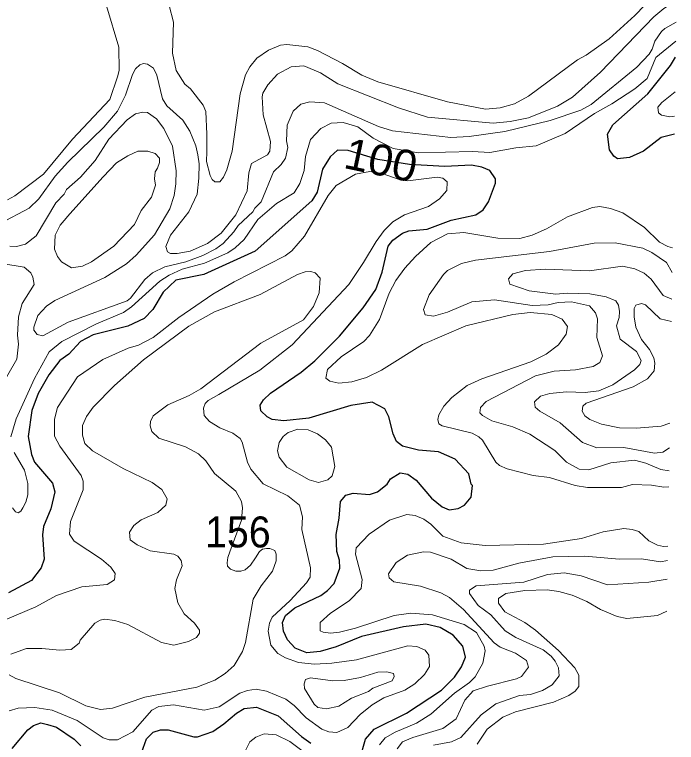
# Model space of a CAD drawing. Extents: x 673.6 to 698.9, y 7012 to 7040.1.
# Drawn here: x 696.916 to 698.628, y 7020.972 to 7022.853 of the extents above; entities that cross this region are included whole.
import ezdxf
from ezdxf.enums import TextEntityAlignment as Align

# ---------------------------------------------------------------- set-up
doc = ezdxf.new("R2010")
doc.units = 0
doc.header["$LTSCALE"] = 0.032
doc.layers.add('1', color=7, linetype='Continuous', lineweight=25)
doc.layers.add('2', color=7, linetype='Continuous', lineweight=13)
doc.layers.add('21', color=7, linetype='Continuous')
doc.layers.add('61', color=7, linetype='Continuous')

msp = doc.modelspace()

# ---------------------------------------------------------------- linework, layer by layer
at = {"layer": '1'}
for points in [[(698.6221, 7022.5438), (698.5884, 7022.5356), (698.5423, 7022.5007), (698.5057, 7022.4841), (698.4749, 7022.4808), (698.4656, 7022.4875), (698.4544, 7022.5037), (698.4495, 7022.5443), (698.4628, 7022.568), (698.5532, 7022.6485), (698.6123, 7022.7215), (698.6252, 7022.7429)], [(697.9793, 7021.2775), (697.9218, 7021.271), (697.8134, 7021.2455), (697.748, 7021.2194), (697.7066, 7021.2074), (697.6721, 7021.2037), (697.6417, 7021.216), (697.6218, 7021.2374), (697.6114, 7021.2592), (697.6088, 7021.2818), (697.6168, 7021.3004), (697.6413, 7021.3201), (697.7079, 7021.3522), (697.7257, 7021.3649), (697.7423, 7021.3829), (697.7575, 7021.4226), (697.7566, 7021.4432), (697.7492, 7021.4653), (697.7477, 7021.5097), (697.7558, 7021.552), (697.7593, 7021.5948), (697.7725, 7021.6112), (697.7917, 7021.616), (697.8343, 7021.6129), (697.8544, 7021.6195), (697.8794, 7021.6395), (697.8879, 7021.6537), (697.9129, 7021.6686), (697.9333, 7021.6653), (697.9547, 7021.6498), (697.9939, 7021.6034), (698.0219, 7021.5807), (698.0399, 7021.5736), (698.0631, 7021.577), (698.0794, 7021.5857), (698.097, 7021.6056), (698.1003, 7021.6359), (698.097, 7021.6395), (698.0906, 7021.666), (698.0558, 7021.704), (698.0122, 7021.7229), (697.9602, 7021.7276), (697.9195, 7021.7374), (697.904, 7021.7502), (697.8953, 7021.7699), (697.884, 7021.8133), (697.8737, 7021.8339), (697.8411, 7021.8517), (697.7854, 7021.8429), (697.6774, 7021.8101), (697.6122, 7021.8036), (697.5827, 7021.8068), (697.5693, 7021.8138), (697.553, 7021.829), (697.5513, 7021.8434), (697.5595, 7021.8577), (697.5784, 7021.8752), (697.6573, 7021.9287), (697.6928, 7021.9582), (697.7566, 7022.0221), (697.8177, 7022.0955), (697.8505, 7022.1424), (697.867, 7022.1873), (697.8823, 7022.2545), (697.8939, 7022.2702), (697.919, 7022.2881), (697.9357, 7022.2941), (697.983, 7022.2984), (698.0451, 7022.322), (698.1091, 7022.3355), (698.1281, 7022.3484), (698.1414, 7022.3692), (698.16, 7022.4179), (698.16, 7022.4288), (698.1447, 7022.4499), (698.124, 7022.4592), (698.0978, 7022.4642), (698.0291, 7022.461), (697.937, 7022.4659), (697.8554, 7022.4789), (697.7788, 7022.5023), (697.7515, 7022.5025), (697.7326, 7022.486), (697.7125, 7022.4539), (697.6984, 7022.3939), (697.6851, 7022.3722), (697.5387, 7022.2417), (697.4058, 7022.1816), (697.3335, 7022.1666), (697.3009, 7022.1357), (697.2734, 7022.0912), (697.2515, 7022.0676), (697.209, 7022.0477), (697.1198, 7022.0253), (697.087, 7022.0081)], [(697.087, 7022.0081), (697.0562, 7021.9759), (697.0331, 7021.9591), (697.0045, 7021.9223), (696.9775, 7021.8738), (696.9606, 7021.8302)], [(696.9606, 7021.8302), (696.9514, 7021.7631), (696.9601, 7021.7164), (696.9681, 7021.6964), (697.0144, 7021.6418), (697.0202, 7021.6198), (697.01, 7021.5759), (696.9915, 7021.5298), (696.9884, 7021.5084), (696.9925, 7021.4453), (696.9853, 7021.4234), (696.9604, 7021.3902), (696.9009, 7021.3587)], [(698.0716, 7021.1678), (698.0819, 7021.1927), (698.0756, 7021.2206), (698.05, 7021.2496), (698.0163, 7021.2693), (697.9793, 7021.2775)], [(697.8093, 7020.9288), (697.8233, 7020.9801), (697.8463, 7021.0064), (697.9298, 7021.0473), (698.0197, 7021.1069), (698.0539, 7021.1404), (698.0716, 7021.1678)], [(697.2275, 7020.8966), (697.2577, 7020.9813), (697.2743, 7020.9989), (697.2932, 7021.0043), (697.3137, 7021.0047), (697.3795, 7020.9867), (697.3893, 7020.9869), (697.4293, 7021.0005), (697.4574, 7021.0197), (697.4897, 7021.0475), (697.5103, 7021.0597), (697.5421, 7021.0636), (697.5978, 7021.0411), (697.6581, 7020.9873), (697.6827, 7020.97)], [(696.9098, 7020.9567), (696.9503, 7021.0043), (696.9654, 7021.0161), (696.9842, 7021.0225), (697.0015, 7021.0187), (697.0245, 7021.0113), (697.0703, 7020.9805), (697.088, 7020.9633)]]:
    msp.add_lwpolyline(points, dxfattribs=at)
at = {"layer": '2'}
for points in [[(697.1541, 7022.8762), (697.1856, 7022.7692), (697.1865, 7022.7084), (697.1821, 7022.6925), (697.1624, 7022.6335), (697.0658, 7022.5309), (696.991, 7022.4409), (696.9174, 7022.3849), (696.8983, 7022.3748)], [(698.5458, 7022.8778), (698.5203, 7022.8507), (698.4538, 7022.7907), (698.394, 7022.7483), (698.372, 7022.736), (698.2453, 7022.6423), (698.209, 7022.6224), (698.172, 7022.6122), (698.1342, 7022.6089), (698.0357, 7022.6281), (697.8552, 7022.6793), (697.8142, 7022.6964), (697.7638, 7022.7273), (697.6997, 7022.7602), (697.6745, 7022.7699), (697.6203, 7022.7763), (697.6037, 7022.7739), (697.5726, 7022.7612), (697.5427, 7022.7405), (697.525, 7022.7181), (697.5133, 7022.6973), (697.4994, 7022.6482), (697.4789, 7022.5004), (697.4653, 7022.4522), (697.4568, 7022.4331), (697.447, 7022.4214), (697.4341, 7022.4207), (697.4268, 7022.4272), (697.4218, 7022.4372), (697.4124, 7022.474), (697.4132, 7022.4994), (697.4131, 7022.5439), (697.4106, 7022.6024), (697.4041, 7022.6192), (697.371, 7022.6616), (697.3562, 7022.6733), (697.3343, 7022.7086), (697.3248, 7022.7536), (697.3269, 7022.834), (697.3156, 7022.8764)], [(697.5587, 7022.594), (697.5562, 7022.6404), (697.5583, 7022.65), (697.5707, 7022.672), (697.596, 7022.6989), (697.6317, 7022.7182), (697.6641, 7022.7206), (697.7073, 7022.7029), (697.7523, 7022.6747), (697.9091, 7022.612), (697.9835, 7022.5884), (698.1533, 7022.5727), (698.1979, 7022.5768), (698.2453, 7022.5866), (698.3196, 7022.6163), (698.3585, 7022.6395), (698.4308, 7022.7044), (698.5688, 7022.8474), (698.5947, 7022.869), (698.6275, 7022.8901)], [(698.6267, 7022.8334), (698.5977, 7022.8177), (698.5889, 7022.8099), (698.5714, 7022.7845), (698.5647, 7022.764), (698.557, 7022.7514), (698.5253, 7022.7175), (698.4072, 7022.621), (698.3805, 7022.606), (698.3012, 7022.5792), (698.1836, 7022.5514), (698.0914, 7022.5382), (698.0442, 7022.5357), (697.8936, 7022.553), (697.8572, 7022.564), (697.718, 7022.6252), (697.6795, 7022.6277), (697.6562, 7022.6218), (697.6369, 7022.6033), (697.6215, 7022.5672), (697.6194, 7022.5272), (697.6227, 7022.5095), (697.6169, 7022.4823), (697.606, 7022.4655), (697.5854, 7022.4467), (697.5538, 7022.3691), (697.5375, 7022.3529), (697.532, 7022.3431), (697.4941, 7022.3084), (697.483, 7022.2917), (697.4556, 7022.2617), (697.4368, 7022.2476), (697.4029, 7022.2304), (697.3592, 7022.2142), (697.3052, 7022.2011), (697.2727, 7022.1856), (697.2535, 7022.1689), (697.2159, 7022.1199), (697.2073, 7022.1136), (697.0552, 7022.0587), (696.9897, 7022.023), (696.975, 7022.0264), (696.9664, 7022.0376), (696.9662, 7022.0451), (696.9767, 7022.0751), (696.999, 7022.0996), (697.0205, 7022.1139), (697.1501, 7022.1737), (697.2057, 7022.2094), (697.231, 7022.2311), (697.2779, 7022.2844), (697.3181, 7022.3516), (697.3286, 7022.3857), (697.3334, 7022.4162), (697.3342, 7022.4494), (697.325, 7022.513), (697.3023, 7022.5592), (697.283, 7022.5836), (697.2603, 7022.5999), (697.2477, 7022.6013), (697.2292, 7022.5969), (697.2076, 7022.5815), (697.1599, 7022.5317), (697.1243, 7022.476), (697.0865, 7022.433), (697.0509, 7022.4008), (697.0448, 7022.3894), (697.0231, 7022.3666), (696.972, 7022.2813), (696.9443, 7022.2601), (696.9212, 7022.2539), (696.9042, 7022.2547)], [(698.6259, 7022.7844), (698.5739, 7022.7422), (698.5516, 7022.6884), (698.5201, 7022.6612), (698.4608, 7022.6223), (698.4157, 7022.5979), (698.3395, 7022.5458), (698.2649, 7022.5144), (698.2121, 7022.5092), (698.1448, 7022.4971), (698.1003, 7022.4995), (697.9602, 7022.4963), (697.8955, 7022.5075), (697.8431, 7022.5335), (697.8035, 7022.5628), (697.7662, 7022.5744), (697.7345, 7022.5726), (697.7077, 7022.5593), (697.681, 7022.5305), (697.6689, 7022.4863), (697.6652, 7022.4503), (697.6539, 7022.4166), (697.6388, 7022.3927), (697.5937, 7022.3647), (697.5452, 7022.3233), (697.5095, 7022.2722), (697.4869, 7022.2503), (697.4676, 7022.2378), (697.4071, 7022.211), (697.3496, 7022.1954), (697.3161, 7022.1794), (697.2922, 7022.164), (697.2187, 7022.098), (697.1981, 7022.0831), (697.1285, 7022.0543), (697.0383, 7022.0085), (697.0059, 7021.9813), (696.968, 7021.9124), (696.9208, 7021.8081), (696.9069, 7021.7621)], [(696.8791, 7022.3137), (696.9544, 7022.3529), (696.979, 7022.3769), (697.0216, 7022.4357), (697.0541, 7022.4715), (697.1468, 7022.562), (697.1826, 7022.6036), (697.2035, 7022.6447), (697.2214, 7022.6985), (697.2293, 7022.7131), (697.2402, 7022.7231), (697.2499, 7022.727), (697.2597, 7022.7255), (697.2757, 7022.7147), (697.2845, 7022.6964), (697.2992, 7022.6359), (697.3101, 7022.6173), (697.3517, 7022.5805), (697.3695, 7022.5518), (697.385, 7022.5139), (697.3898, 7022.4906), (697.3934, 7022.4675), (697.3929, 7022.4305), (697.3888, 7022.3889), (697.3667, 7022.3435), (697.3194, 7022.2831), (697.3072, 7022.2539), (697.3117, 7022.2398), (697.3191, 7022.2358), (697.3371, 7022.2358), (697.3704, 7022.2417), (697.4147, 7022.2617), (697.4504, 7022.2886), (697.4886, 7022.3357), (697.5173, 7022.3977), (697.5217, 7022.4445)], [(698.6228, 7022.591), (698.6103, 7022.5891), (698.589, 7022.5932), (698.5815, 7022.5994), (698.5795, 7022.614), (698.5897, 7022.6258), (698.6238, 7022.6538)], [(697.5217, 7022.4445), (697.5293, 7022.4682), (697.5702, 7022.4908), (697.5759, 7022.5007), (697.5783, 7022.5254), (697.5587, 7022.594)], [(697.6533, 7021.5854), (697.6226, 7021.6094), (697.5594, 7021.6408), (697.5271, 7021.6784), (697.5185, 7021.6965), (697.5049, 7021.7477), (697.4994, 7021.7575), (697.4805, 7021.7716), (697.4466, 7021.7856), (697.42, 7021.8016), (697.4067, 7021.8167), (697.4049, 7021.8361), (697.4092, 7021.8477), (697.4172, 7021.8558), (697.4444, 7021.8712), (697.5502, 7021.9342), (697.6341, 7021.9997), (697.7801, 7022.1557), (697.8187, 7022.2121), (697.8511, 7022.267), (697.8722, 7022.2954), (697.8946, 7022.3179), (697.9248, 7022.3359), (697.9862, 7022.3575), (698.0145, 7022.3769), (698.0337, 7022.3983), (698.0346, 7022.4214), (698.0239, 7022.4307), (698.009, 7022.4328), (697.933, 7022.4232), (697.9132, 7022.4266), (697.867, 7022.4427), (697.8346, 7022.4477), (697.7978, 7022.4409), (697.7477, 7022.4115), (697.7267, 7022.3854), (697.6659, 7022.2808), (697.6328, 7022.2426), (697.6155, 7022.2294), (697.4844, 7022.1624), (697.4291, 7022.1304), (697.3412, 7022.0706), (697.2747, 7022.0189), (697.2365, 7021.999), (697.2099, 7021.9907), (697.1445, 7021.9621), (697.0793, 7021.9174), (697.0276, 7021.8377), (697.0196, 7021.8075), (697.0197, 7021.7638), (697.033, 7021.7381), (697.0888, 7021.6619), (697.0935, 7021.6473), (697.0935, 7021.6247), (697.0609, 7021.543), (697.0582, 7021.5105), (697.0707, 7021.4921), (697.1415, 7021.4458), (697.1656, 7021.4249), (697.1764, 7021.4088), (697.1751, 7021.3926), (697.156, 7021.3802), (697.0906, 7021.3746), (697.0245, 7021.3515), (696.9712, 7021.3224), (696.8923, 7021.2887)], [(698.6077, 7021.6328), (698.5947, 7021.6318), (698.5628, 7021.6366), (698.5141, 7021.6384), (698.4855, 7021.631), (698.3978, 7021.631), (698.3653, 7021.6363), (698.2991, 7021.6566), (698.2568, 7021.6622), (698.1902, 7021.679), (698.1702, 7021.6882), (698.1607, 7021.6961), (698.1264, 7021.7531), (698.1167, 7021.762), (698.0996, 7021.771), (698.0221, 7021.7904), (698.0128, 7021.7956), (698.0109, 7021.8067), (698.0133, 7021.819), (698.0262, 7021.8413), (698.047, 7021.8637), (698.0863, 7021.8947), (698.1247, 7021.9118), (698.2507, 7021.9555), (698.291, 7021.9756), (698.3226, 7021.9997), (698.3426, 7022.0269), (698.3458, 7022.047), (698.3321, 7022.0663), (698.3053, 7022.078), (698.2489, 7022.0829), (698.2042, 7022.0779), (698.0829, 7022.0484), (697.9712, 7022.0007), (697.8654, 7021.934), (697.8263, 7021.915), (697.7883, 7021.904), (697.755, 7021.9005), (697.7316, 7021.9054), (697.7214, 7021.9133), (697.7254, 7021.9363), (697.761, 7021.969), (697.8189, 7022.0086), (697.8341, 7022.024), (697.8594, 7022.0648), (697.8844, 7022.1329), (697.902, 7022.1662), (697.9249, 7022.1976), (697.9525, 7022.2278), (697.9925, 7022.2645), (698.0356, 7022.2867), (698.078, 7022.2899), (698.166, 7022.2753), (698.223, 7022.2744), (698.2548, 7022.2832), (698.2917, 7022.2998), (698.3459, 7022.3302), (698.4109, 7022.3547), (698.4296, 7022.3573), (698.4572, 7022.3521), (698.4888, 7022.3409), (698.5453, 7022.3027), (698.5839, 7022.2648), (698.6052, 7022.254), (698.6175, 7022.2508)], [(698.6165, 7022.1863), (698.6018, 7022.2122), (698.5635, 7022.2386), (698.5408, 7022.2492), (698.4695, 7022.2637), (698.4146, 7022.2628), (698.2989, 7022.2407), (698.108, 7022.2185), (698.0719, 7022.2098), (698.0355, 7022.1915), (698.025, 7022.1818), (697.9886, 7022.1293), (697.9737, 7022.0911), (697.9782, 7022.077), (697.9998, 7022.0739), (698.0352, 7022.0845), (698.0981, 7022.1109), (698.157, 7022.1158), (698.2544, 7022.101), (698.2956, 7022.1027), (698.3219, 7022.1093), (698.3565, 7022.1109), (698.403, 7022.1002), (698.4183, 7022.0827), (698.423, 7022.0671), (698.4215, 7022.0189), (698.4362, 7021.9712), (698.4291, 7021.9542), (698.4121, 7021.9436), (698.3663, 7021.9351), (698.311, 7021.9317), (698.2634, 7021.9192), (698.1352, 7021.8534), (698.1208, 7021.8377), (698.1192, 7021.8242), (698.1263, 7021.8167), (698.1506, 7021.8034), (698.2048, 7021.7877), (698.2486, 7021.7692), (698.3129, 7021.7262), (698.3429, 7021.6963), (698.3761, 7021.6784), (698.4014, 7021.6769), (698.4576, 7021.695), (698.5192, 7021.7017), (698.5485, 7021.6942), (698.5875, 7021.6778), (698.6083, 7021.6742)], [(696.8519, 7021.8413), (696.9226, 7021.9624), (696.9267, 7022.0016), (696.9243, 7022.0247), (696.9261, 7022.0722), (696.9359, 7022.1062), (696.9669, 7022.1556), (696.9637, 7022.1746), (696.958, 7022.1862), (696.941, 7022.2004), (696.8832, 7022.2103)], [(698.6093, 7021.7336), (698.5926, 7021.7227), (698.5707, 7021.7197), (698.4912, 7021.7344), (698.4221, 7021.7339), (698.385, 7021.7474), (698.3267, 7021.7981), (698.2744, 7021.8282), (698.2622, 7021.8383), (698.2605, 7021.8524), (698.2758, 7021.8666), (698.3001, 7021.8742), (698.3435, 7021.8782), (698.3915, 7021.8762), (698.427, 7021.8805), (698.4631, 7021.8967), (698.5187, 7021.9347), (698.533, 7021.9489), (698.5363, 7021.9593), (698.524, 7021.9826), (698.4818, 7022.0141), (698.4724, 7022.0489), (698.4792, 7022.0704), (698.4806, 7022.0862), (698.4774, 7022.1023), (698.4707, 7022.1133), (698.4455, 7022.1242), (698.4034, 7022.1314), (698.3451, 7022.1331), (698.3157, 7022.1307), (698.2469, 7022.1396), (698.1966, 7022.1569), (698.193, 7022.1704), (698.2041, 7022.1832), (698.2373, 7022.1915), (698.2883, 7022.1954), (698.4028, 7022.1914), (698.488, 7022.2027), (698.5195, 7022.1965), (698.5441, 7022.1852), (698.5625, 7022.1694), (698.5933, 7022.1274), (698.6154, 7022.1175)], [(696.9069, 7021.2002), (696.9473, 7021.2151), (696.9871, 7021.2151), (697.033, 7021.2103), (697.0628, 7021.2126), (697.0834, 7021.229), (697.0857, 7021.2361), (697.124, 7021.28), (697.1379, 7021.2882), (697.1491, 7021.2907), (697.1754, 7021.2875), (697.2095, 7021.277), (697.2961, 7021.2305), (697.328, 7021.2235), (697.366, 7021.2332), (697.3869, 7021.2434), (697.3942, 7021.2547), (697.3943, 7021.2625), (697.3819, 7021.28), (697.3548, 7021.304), (697.3385, 7021.333), (697.3311, 7021.3696), (697.335, 7021.3919), (697.3499, 7021.4288), (697.3473, 7021.4419), (697.3384, 7021.4533), (697.3279, 7021.4587), (697.2669, 7021.4672), (697.2333, 7021.4824), (697.215, 7021.4961), (697.2136, 7021.5155), (697.2245, 7021.5326), (697.244, 7021.5472), (697.2864, 7021.5662), (697.3075, 7021.5851), (697.3111, 7021.6017), (697.2973, 7021.626), (697.2718, 7021.6436), (697.1974, 7021.6804), (697.1179, 7021.7256), (697.0978, 7021.7444), (697.0918, 7021.7661), (697.0918, 7021.7916), (697.1024, 7021.8147), (697.1196, 7021.8387), (697.1751, 7021.8948), (697.2499, 7021.9606), (697.3671, 7022.0481), (697.4329, 7022.0849), (697.5513, 7022.1302), (697.6479, 7022.1815), (697.6675, 7022.1882), (697.6824, 7022.1891), (697.6931, 7022.1857), (697.7063, 7022.1721), (697.7038, 7022.1345), (697.6891, 7022.099), (697.6634, 7022.0644), (697.5531, 7022.0036)], [(698.6145, 7022.0597), (698.5857, 7022.0666), (698.5477, 7022.1035), (698.5374, 7022.1066), (698.5223, 7022.1022), (698.5185, 7022.0937), (698.5184, 7022.072), (698.5229, 7022.0455), (698.5375, 7022.0134), (698.5577, 7021.9879), (698.5694, 7021.9662), (698.5719, 7021.9519), (698.5695, 7021.9321), (698.5524, 7021.9114), (698.5155, 7021.8908), (698.3939, 7021.8489), (698.3855, 7021.8413), (698.3836, 7021.8284), (698.3903, 7021.8159), (698.4035, 7021.8068), (698.4335, 7021.7948), (698.4799, 7021.7855), (698.5246, 7021.7846), (698.588, 7021.7896), (698.6103, 7021.7976)], [(697.5531, 7022.0036), (697.3979, 7021.8858), (697.368, 7021.8684), (697.3122, 7021.8446), (697.2747, 7021.8164), (697.2678, 7021.8018)], [(697.2678, 7021.8018), (697.267, 7021.79), (697.2712, 7021.7759), (697.2896, 7021.7586), (697.3584, 7021.736), (697.3915, 7021.718), (697.4105, 7021.7002), (697.4336, 7021.6673), (697.4886, 7021.6212), (697.5027, 7021.595), (697.5052, 7021.578), (697.5034, 7021.5464), (697.4731, 7021.4651)], [(696.9154, 7021.7217), (696.9422, 7021.6756), (696.9504, 7021.6416), (696.9504, 7021.6118), (696.9451, 7021.5929), (696.9379, 7021.5785), (696.9327, 7021.5694), (696.9256, 7021.5655), (696.919, 7021.5681), (696.9112, 7021.5785)], [(697.6165, 7021.1903), (697.597, 7021.2022), (697.5787, 7021.2237), (697.5719, 7021.2592), (697.5758, 7021.2805), (697.5822, 7021.2959), (697.6287, 7021.3386), (697.6712, 7021.3844), (697.6802, 7021.3995), (697.6818, 7021.423), (697.659, 7021.5225), (697.6605, 7021.5549), (697.6533, 7021.5854)], [(698.1108, 7021.2559), (698.0788, 7021.2766), (697.997, 7021.3019), (697.9409, 7021.3063), (697.898, 7021.3005), (697.7979, 7021.2675), (697.7562, 7021.2571), (697.7332, 7021.2546), (697.7143, 7021.2568), (697.7067, 7021.2606), (697.7067, 7021.2822), (697.733, 7021.3058), (697.7811, 7021.338), (697.812, 7021.3695), (697.8149, 7021.3933), (697.7978, 7021.4583), (697.7995, 7021.4748), (697.8334, 7021.5103), (697.8855, 7021.5461), (697.9301, 7021.5611), (697.9522, 7021.5584), (697.9741, 7021.5489), (697.9923, 7021.5366), (698.0235, 7021.5054), (698.0709, 7021.4878), (698.1331, 7021.4814), (698.2841, 7021.4847), (698.3824, 7021.4995), (698.4383, 7021.5162), (698.4913, 7021.5249), (698.5132, 7021.5225), (698.5302, 7021.5169), (698.5559, 7021.4934), (698.5785, 7021.4816), (698.5943, 7021.4782), (698.6052, 7021.4795)], [(697.4731, 7021.4651), (697.4679, 7021.4501), (697.4659, 7021.4364), (697.4672, 7021.4279), (697.4744, 7021.4195), (697.4887, 7021.4143), (697.5011, 7021.4149), (697.5122, 7021.4182), (697.5259, 7021.4306), (697.5396, 7021.4488), (697.5494, 7021.4658), (697.5572, 7021.4716), (697.5676, 7021.4736), (697.5767, 7021.4729), (697.5891, 7021.4684), (697.5924, 7021.4586), (697.5924, 7021.4416), (697.5832, 7021.415), (697.5541, 7021.3771), (697.5333, 7021.342), (697.5132, 7021.2303), (697.5052, 7021.207), (697.4844, 7021.1705), (697.4607, 7021.1499), (697.4342, 7021.1331), (697.3874, 7021.1148), (697.2533, 7021.0886), (697.1699, 7021.0608), (697.1387, 7021.0574), (697.1006, 7021.0666), (697.0324, 7021.1002), (696.92, 7021.1375), (696.9027, 7021.147)], [(698.6046, 7021.4423), (698.5863, 7021.4387), (698.5369, 7021.4468), (698.4799, 7021.4461), (698.391, 7021.4535), (698.3081, 7021.4518), (698.2197, 7021.4354), (698.154, 7021.4173), (698.1216, 7021.4157), (698.0854, 7021.4219), (698.0451, 7021.446), (697.9917, 7021.464), (697.9733, 7021.465), (697.9326, 7021.4561), (697.9033, 7021.4373), (697.8833, 7021.4075), (697.885, 7021.3974), (697.8965, 7021.3869), (697.9658, 7021.3759), (698.0182, 7021.3584), (698.0412, 7021.3463), (698.0766, 7021.3159), (698.1566, 7021.2294), (698.172, 7021.2184), (698.2114, 7021.2027), (698.2399, 7021.1836), (698.2454, 7021.1662), (698.227, 7021.1422), (698.2141, 7021.1363), (698.1392, 7021.1178), (698.1021, 7021.1051), (698.0803, 7021.0816), (698.0577, 7021.033), (698.0232, 7021.0079), (697.9458, 7020.9848), (697.9191, 7020.974), (697.9057, 7020.9557)], [(697.9997, 7020.9649), (698.0462, 7020.9738), (698.07, 7020.9847), (698.1229, 7021.043), (698.1609, 7021.0721), (698.2219, 7021.0934), (698.2501, 7021.096), (698.2815, 7021.1065), (698.3061, 7021.1211), (698.3245, 7021.1442), (698.3223, 7021.1645), (698.314, 7021.1819), (698.3032, 7021.1954), (698.2831, 7021.2112), (698.2124, 7021.2432), (698.1851, 7021.2606), (698.1477, 7021.3015), (698.1152, 7021.3257), (698.0922, 7021.3571), (698.0927, 7021.3652), (698.1099, 7021.3766), (698.2332, 7021.3862), (698.2944, 7021.406), (698.3369, 7021.4106), (698.3814, 7021.4027), (698.4491, 7021.3795), (698.5558, 7021.3864), (698.6039, 7021.3942)], [(698.6026, 7021.3117), (698.5782, 7021.2999), (698.4992, 7021.2924), (698.474, 7021.2971), (698.4308, 7021.3157), (698.396, 7021.3367), (698.3583, 7021.3526), (698.3233, 7021.3623), (698.2932, 7021.3664), (698.2354, 7021.3647), (698.1868, 7021.3573), (698.1676, 7021.3437), (698.1676, 7021.3321), (698.1837, 7021.3099), (698.2354, 7021.2818), (698.2631, 7021.2626), (698.3223, 7021.21), (698.3646, 7021.1645), (698.3754, 7021.1458), (698.3754, 7021.1163), (698.3656, 7021.1049), (698.3489, 7021.0929), (698.3097, 7021.076), (698.2114, 7021.0508), (698.1783, 7021.0376), (698.1384, 7021.006), (698.1126, 7020.9674)], [(698.0921, 7021.1271), (698.1073, 7021.1418), (698.1272, 7021.177), (698.1329, 7021.2085), (698.1304, 7021.2206), (698.1108, 7021.2559)], [(696.9026, 7021.0539), (696.9256, 7021.0605), (696.9686, 7021.0622), (697.0138, 7021.0555), (697.0784, 7021.0288), (697.145, 7020.9836), (697.1613, 7020.9784), (697.1823, 7020.9784), (697.2222, 7020.9996), (697.2716, 7021.0555), (697.2889, 7021.0648), (697.3269, 7021.0688), (697.4067, 7021.0558), (697.4452, 7021.064), (697.499, 7021.0991), (697.5183, 7021.1066), (697.5409, 7021.1099), (697.5678, 7021.1042), (697.6178, 7021.0836), (697.6395, 7021.0678), (697.6703, 7021.0356), (697.7104, 7021.006), (697.729, 7020.9992), (697.7493, 7020.9974), (697.7778, 7021.0105), (697.81, 7021.0442), (697.8407, 7021.069), (697.871, 7021.0869), (697.9251, 7021.1067), (697.9512, 7021.1232), (697.9765, 7021.1479), (697.9893, 7021.1686), (697.9873, 7021.1975), (697.9778, 7021.2108), (697.9567, 7021.2199), (697.9334, 7021.2217)], [(697.9334, 7021.2217), (697.8007, 7021.1853), (697.7365, 7021.1765), (697.6921, 7021.1741), (697.6504, 7021.179), (697.6165, 7021.1903)], [(697.86, 7020.966), (697.8748, 7020.984), (697.8999, 7020.9987), (697.9554, 7021.0216), (697.9925, 7021.0455), (698.0539, 7021.0997), (698.0921, 7021.1271)], [(697.5087, 7020.9426), (697.5249, 7020.9735), (697.5398, 7020.9858), (697.5618, 7020.9939), (697.5928, 7020.9917), (697.6283, 7020.9747), (697.6625, 7020.9486)]]:
    msp.add_lwpolyline(points, dxfattribs=at)
for points in [[(697.2806, 7022.4125), (697.2782, 7022.4285), (697.2795, 7022.4468), (697.286, 7022.4566), (697.2912, 7022.4709), (697.2906, 7022.482), (697.2795, 7022.4944), (697.2606, 7022.5002), (697.2348, 7022.4999), (697.2091, 7022.4885), (697.1802, 7022.4703), (697.1452, 7022.4338), (697.0592, 7022.3387), (697.0396, 7022.3148), (697.0338, 7022.3088), (697.0214, 7022.2833), (697.0195, 7022.2472), (697.0275, 7022.2282), (697.0373, 7022.2144), (697.0632, 7022.1986), (697.0916, 7022.2027), (697.115, 7022.2139), (697.1732, 7022.2549), (697.2264, 7022.3111), (697.2434, 7022.347), (697.27, 7022.3817)], [(697.6754, 7021.7801), (697.6483, 7021.7813), (697.6236, 7021.7731), (697.6105, 7021.7632), (697.6, 7021.7475), (697.5958, 7021.7255), (697.6006, 7021.709), (697.6199, 7021.6836), (697.6777, 7021.6506), (697.7019, 7021.6441), (697.7265, 7021.6508), (697.7375, 7021.6611), (697.7443, 7021.6852), (697.736, 7021.7352), (697.7202, 7021.7545), (697.6994, 7021.77)], [(697.8429, 7021.1122), (697.8312, 7021.1038), (697.7875, 7021.0863), (697.7545, 7021.0657), (697.7227, 7021.059), (697.7006, 7021.0623), (697.691, 7021.0705), (697.6655, 7021.1111), (697.6647, 7021.1235), (697.6683, 7021.1344), (697.6815, 7021.1394), (697.7391, 7021.1314), (697.7688, 7021.1325), (697.8105, 7021.1396), (697.8554, 7021.1533), (697.8788, 7021.1543), (697.8956, 7021.15), (697.898, 7021.1423), (697.8927, 7021.1312)]]:
    msp.add_lwpolyline(points, close=True, dxfattribs=at)

# ---------------------------------------------------------------- texts
at = {"layer": '21', "width": 0.95}
msp.add_text('156', height=0.08, dxfattribs=at).set_placement((697.4089, 7021.4761))
at = {"layer": '61', "width": 1.05}
msp.add_text('100', height=0.08, rotation=348.024, dxfattribs=at).set_placement((697.8554, 7022.4381), align=Align.CENTER)

doc.saveas('drawing.dxf')
